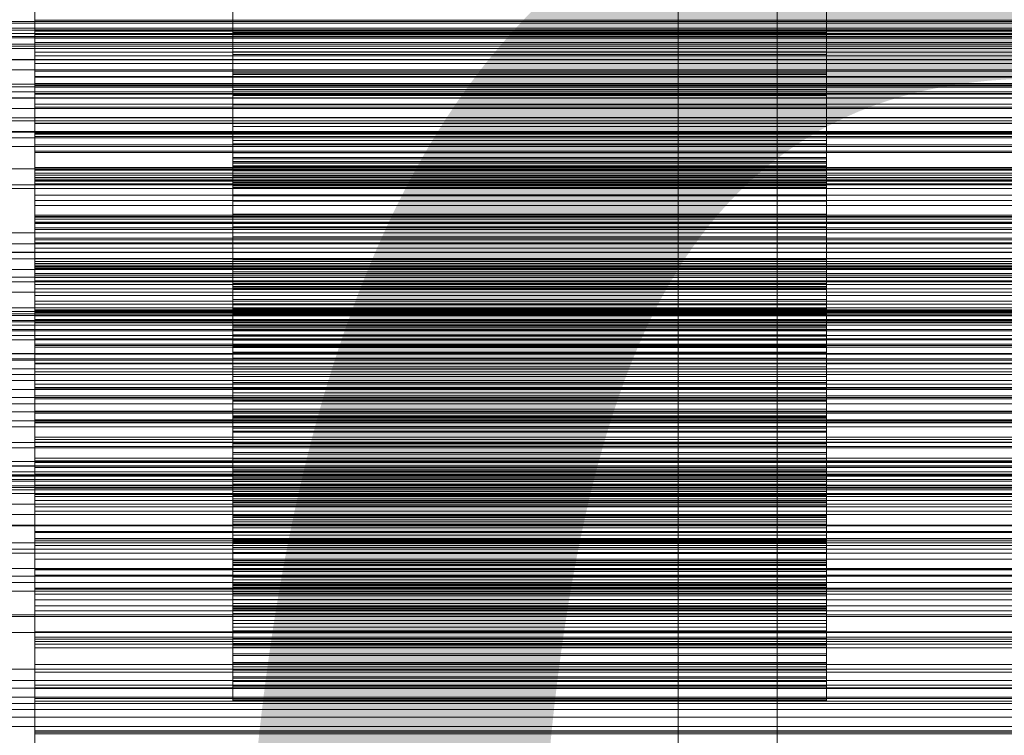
# Model space of a CAD drawing. Header units: millimetres. Extents: x -2233 to 61924, y -68080 to 6847.
# Tile 257 of 656: x 548 to 648, y -33939 to -33866. Entities that reach past the tile are written whole.
import ezdxf

# ---------------------------------------------------------------- set-up
doc = ezdxf.new("R2010")
doc.units = ezdxf.units.MM
for name, color, linetype, lineweight in [('COTAS_O', 1, 'Continuous', 0), ('COTAS_P', 1, 'Continuous', 0), ('frontal_briquetadora', 7, 'Continuous', 0), ('frontal_C01', 7, 'Continuous', 0), ('frontal_C03', 7, 'Continuous', 0), ('frontal_C10', 7, 'Continuous', 0), ('frontal_mezcladora', 7, 'Continuous', 0), ('frontal_secador', 7, 'Continuous', 0)]:
    doc.layers.add(name, color=color, linetype=linetype, lineweight=lineweight)
doc.dimstyles.new('R19_100', dxfattribs={"dimtxt": 250, "dimasz": 150, "dimexe": 150, "dimexo": 80, "dimgap": 100, "dimtad": 1, "dimtih": 1, "dimtoh": 1, "dimdsep": 46, "dimcen": 0.09, "dimadec": 0, "dimazin": 0, "dimtfac": 1, "dimtdec": 4, "dimtofl": 0, "dimtmove": 0, "dimatfit": 3, "dimfxl": 1, "dimtolj": 1, "dimtzin": 0, "dimarcsym": 0})

# ---------------------------------------------------------------- blocks, each defined once
blk = doc.blocks.new('DIM_R28_52')
at = {"layer": 'COTAS_O'}
for p, q in [((-1725, -33700), (-1575, -33655)), ((1725, -33700), (1575, -33655)), ((-1725, -34400), (-1725, -33700)), ((-1725, -33700), (1725, -33700)), ((-1725, -33700), (-1575, -33745)), ((1725, -33700), (1575, -33745)), ((1725, -34400), (1725, -33700))]:
    blk.add_line(p, q, dxfattribs=at)
blk.add_text('3450 O', height=250, dxfattribs=at).set_placement((0, -33600))
blk = doc.blocks.new('DIM_R28_53')
at = {"layer": 'COTAS_P'}
for p, q in [((-150, -32300), (550, -32300)), ((550, -32300), (505, -32450)), ((550, -34900), (550, -32300)), ((550, -32300), (595, -32450)), ((550, -34900), (505, -34750)), ((550, -34900), (595, -34750)), ((-150, -34900), (550, -34900))]:
    blk.add_line(p, q, dxfattribs=at)
blk.add_text('2600 P', height=250, rotation=90, dxfattribs=at).set_placement((450, -33600))
blk = doc.blocks.new('DIM_R28_56')
at = {"layer": 'COTAS_O'}
for p, q in [((-650, -34200), (-500, -34155)), ((650, -34200), (500, -34155)), ((-650, -34900), (-650, -34200)), ((-650, -34200), (650, -34200)), ((-650, -34200), (-500, -34245)), ((650, -34200), (500, -34245)), ((650, -34900), (650, -34200))]:
    blk.add_line(p, q, dxfattribs=at)
blk.add_text('1300 O', height=250, dxfattribs=at).set_placement((0, -34100))

msp = doc.modelspace()

# ---------------------------------------------------------------- linework, layer by layer
at = {"layer": 'frontal_briquetadora'}
for p, q in [((570, -33871.73), (570, -33858.775)), ((630, -33871.73), (630, -33858.775)), ((570, -33860.506), (570, -33873.301)), ((630, -33860.506), (630, -33873.301)), ((550, -33867.246), (550, -33862.529)), ((550, -33862.784), (550, -33867.398)), ((550, -33868.076), (550, -33863.268)), ((550, -33864.032), (550, -33868.532)), ((550, -33869.887), (550, -33864.999)), ((570, -33865.705), (570, -33867.526)), ((630, -33865.705), (630, -33867.526)), ((550, -33867.717), (550, -33866.27)), ((750, -33866.27), (550, -33866.27)), ((550, -33866.27), (550, -33870.646)), ((570, -33867.894), (570, -33866.181)), ((630, -33867.894), (630, -33866.181)), ((550, -33871.969), (550, -33867.246)), ((750, -33867.246), (550, -33867.246)), ((750, -33867.398), (550, -33867.398)), ((550, -33867.398), (550, -33872.027)), ((550, -33872.673), (550, -33867.717)), ((750, -33867.717), (550, -33867.717)), ((630, -33867.526), (570, -33867.526)), ((570, -33867.526), (570, -33869.487)), ((570, -33869.757), (570, -33867.894)), ((630, -33867.894), (570, -33867.894)), ((630, -33867.526), (630, -33869.487)), ((630, -33869.757), (630, -33867.894)), ((550, -33872.882), (550, -33868.076)), ((750, -33868.076), (550, -33868.076)), ((750, -33868.532), (550, -33868.532)), ((550, -33868.532), (550, -33873.056)), ((550, -33871.417), (550, -33869.493)), ((750, -33869.493), (550, -33869.493)), ((550, -33869.493), (550, -33873.733)), ((550, -33874.764), (550, -33869.887)), ((750, -33869.887), (550, -33869.887)), ((630, -33869.487), (570, -33869.487)), ((570, -33869.487), (570, -33871.579)), ((570, -33871.759), (570, -33869.757)), ((630, -33869.757), (570, -33869.757)), ((630, -33869.487), (630, -33871.579)), ((630, -33871.759), (630, -33869.757)), ((750, -33870.646), (550, -33870.646)), ((550, -33870.646), (550, -33875.053)), ((550, -33876.429), (550, -33871.417)), ((750, -33871.417), (550, -33871.417)), ((630, -33871.579), (570, -33871.579)), ((570, -33871.579), (570, -33873.798)), ((570, -33877.01), (570, -33871.73)), ((630, -33871.73), (570, -33871.73)), ((570, -33873.892), (570, -33871.759)), ((630, -33871.759), (570, -33871.759)), ((630, -33871.579), (630, -33873.798)), ((630, -33877.01), (630, -33871.73)), ((630, -33873.892), (630, -33871.759)), ((550, -33876.697), (550, -33871.969)), ((750, -33871.969), (550, -33871.969)), ((750, -33872.027), (550, -33872.027)), ((550, -33872.027), (550, -33876.669)), ((550, -33877.61), (550, -33872.673)), ((750, -33872.673), (550, -33872.673)), ((550, -33877.684), (550, -33872.882)), ((750, -33872.882), (550, -33872.882)), ((750, -33873.056), (550, -33873.056)), ((550, -33873.056), (550, -33877.601)), ((550, -33876.089), (550, -33873.693)), ((750, -33873.693), (550, -33873.693)), ((550, -33873.693), (550, -33877.787)), ((750, -33873.733), (550, -33873.733)), ((550, -33873.733), (550, -33878.013)), ((570, -33878.781), (570, -33873.278)), ((630, -33873.278), (570, -33873.278)), ((570, -33873.278), (570, -33884.564)), ((630, -33873.301), (570, -33873.301)), ((570, -33873.301), (570, -33878.809)), ((630, -33873.798), (570, -33873.798)), ((570, -33873.798), (570, -33880.701)), ((570, -33876.147), (570, -33873.892)), ((630, -33873.892), (570, -33873.892)), ((630, -33878.781), (630, -33873.278)), ((630, -33873.278), (630, -33884.564)), ((630, -33873.301), (630, -33878.809)), ((630, -33873.798), (630, -33880.701)), ((630, -33876.147), (630, -33873.892)), ((550, -33879.628), (550, -33874.764)), ((750, -33874.764), (550, -33874.764)), ((570, -33885.883), (570, -33874.825)), ((630, -33874.825), (570, -33874.825)), ((570, -33874.825), (570, -33880.551)), ((630, -33885.883), (630, -33874.825)), ((630, -33874.825), (630, -33880.551)), ((750, -33875.053), (550, -33875.053)), ((550, -33875.053), (550, -33879.491)), ((550, -33881.145), (550, -33876.089)), ((750, -33876.089), (550, -33876.089)), ((550, -33881.413), (550, -33876.429)), ((750, -33876.429), (550, -33876.429)), ((750, -33876.669), (550, -33876.669)), ((550, -33876.669), (550, -33881.323)), ((550, -33881.426), (550, -33876.697)), ((750, -33876.697), (550, -33876.697)), ((570, -33882.966), (570, -33876.147)), ((630, -33876.147), (570, -33876.147)), ((630, -33882.966), (630, -33876.147)), ((750, -33877.601), (550, -33877.601)), ((550, -33877.601), (550, -33882.168)), ((550, -33882.524), (550, -33877.61)), ((750, -33877.61), (550, -33877.61)), ((550, -33882.477), (550, -33877.684)), ((750, -33877.684), (550, -33877.684)), ((750, -33877.787), (550, -33877.787)), ((550, -33877.787), (550, -33881.93)), ((570, -33878.445), (570, -33877.01)), ((630, -33877.01), (570, -33877.01)), ((630, -33878.445), (630, -33877.01)), ((750, -33878.013), (550, -33878.013)), ((550, -33878.013), (550, -33882.333)), ((550, -33881.722), (550, -33878.859)), ((750, -33878.859), (550, -33878.859)), ((550, -33878.859), (550, -33882.798)), ((570, -33880.138), (570, -33878.445)), ((630, -33878.445), (570, -33878.445)), ((570, -33879.667), (570, -33878.781)), ((630, -33878.781), (570, -33878.781)), ((630, -33878.809), (570, -33878.809)), ((570, -33878.809), (570, -33880.287)), ((630, -33880.138), (630, -33878.445)), ((630, -33879.667), (630, -33878.781)), ((630, -33878.809), (630, -33880.287)), ((750, -33879.491), (550, -33879.491)), ((550, -33879.491), (550, -33883.96)), ((550, -33884.474), (550, -33879.628)), ((750, -33879.628), (550, -33879.628)), ((570, -33880.293), (570, -33879.667)), ((630, -33879.667), (570, -33879.667)), ((630, -33880.293), (630, -33879.667)), ((570, -33882.009), (570, -33880.138)), ((630, -33880.138), (570, -33880.138)), ((630, -33880.287), (570, -33880.287)), ((570, -33880.287), (570, -33882.02)), ((570, -33880.735), (570, -33880.293)), ((630, -33880.551), (570, -33880.551)), ((570, -33880.551), (570, -33881.49)), ((630, -33880.701), (570, -33880.701)), ((570, -33880.701), (570, -33880.988)), ((570, -33881.016), (570, -33880.735)), ((630, -33880.735), (570, -33880.735)), ((630, -33882.009), (630, -33880.138)), ((630, -33880.287), (630, -33882.02)), ((630, -33880.735), (630, -33880.293)), ((630, -33880.551), (630, -33881.49)), ((630, -33880.701), (630, -33880.988)), ((630, -33881.016), (630, -33880.735)), ((550, -33886.165), (550, -33881.145)), ((750, -33881.145), (550, -33881.145)), ((750, -33881.323), (550, -33881.323)), ((550, -33881.323), (550, -33885.986)), ((550, -33886.366), (550, -33881.413)), ((750, -33881.413), (550, -33881.413)), ((550, -33886.154), (550, -33881.426)), ((750, -33881.426), (550, -33881.426)), ((550, -33886.809), (550, -33881.722)), ((750, -33881.722), (550, -33881.722)), ((630, -33880.988), (570, -33880.988)), ((570, -33880.988), (570, -33881.137)), ((570, -33881.148), (570, -33881.016)), ((630, -33881.016), (570, -33881.016)), ((630, -33881.137), (570, -33881.137)), ((570, -33881.137), (570, -33881.148)), ((630, -33881.148), (570, -33881.148)), ((630, -33881.49), (570, -33881.49)), ((570, -33881.49), (570, -33882.172)), ((630, -33880.988), (630, -33881.137)), ((630, -33881.148), (630, -33881.016)), ((630, -33881.137), (630, -33881.148)), ((630, -33881.49), (630, -33882.172)), ((750, -33881.93), (550, -33881.93)), ((550, -33881.93), (550, -33886.122)), ((750, -33882.168), (550, -33882.168)), ((550, -33882.168), (550, -33886.755)), ((750, -33882.333), (550, -33882.333)), ((550, -33882.333), (550, -33886.694)), ((550, -33887.259), (550, -33882.477)), ((750, -33882.477), (550, -33882.477)), ((550, -33887.411), (550, -33882.524)), ((750, -33882.524), (550, -33882.524)), ((750, -33882.798), (550, -33882.798)), ((550, -33882.798), (550, -33886.794)), ((570, -33884.029), (570, -33882.009)), ((630, -33882.009), (570, -33882.009)), ((630, -33882.02), (570, -33882.02)), ((570, -33882.02), (570, -33883.927)), ((630, -33882.172), (570, -33882.172)), ((570, -33882.172), (570, -33882.674)), ((630, -33882.674), (570, -33882.674)), ((570, -33882.674), (570, -33883.017)), ((630, -33884.029), (630, -33882.009)), ((630, -33882.02), (630, -33883.927)), ((630, -33882.172), (630, -33882.674)), ((630, -33882.674), (630, -33883.017)), ((570, -33883.184), (570, -33882.966)), ((630, -33882.966), (570, -33882.966)), ((630, -33883.017), (570, -33883.017)), ((570, -33883.017), (570, -33883.213)), ((570, -33883.267), (570, -33883.184)), ((630, -33883.184), (570, -33883.184)), ((630, -33883.213), (570, -33883.213)), ((570, -33883.213), (570, -33883.267)), ((630, -33883.267), (570, -33883.267)), ((630, -33883.184), (630, -33882.966)), ((630, -33883.017), (630, -33883.213)), ((630, -33883.267), (630, -33883.184)), ((630, -33883.213), (630, -33883.267)), ((750, -33883.96), (550, -33883.96)), ((550, -33883.96), (550, -33888.459)), ((550, -33889.298), (550, -33884.474)), ((750, -33884.474), (550, -33884.474)), ((630, -33883.927), (570, -33883.927)), ((570, -33883.927), (570, -33885.981)), ((570, -33886.182), (570, -33884.029)), ((630, -33884.029), (570, -33884.029)), ((630, -33884.564), (570, -33884.564)), ((570, -33884.564), (570, -33891.693)), ((630, -33883.927), (630, -33885.981)), ((630, -33886.182), (630, -33884.029)), ((630, -33884.564), (630, -33891.693)), ((550, -33888.302), (550, -33884.98)), ((750, -33884.98), (550, -33884.98)), ((550, -33884.98), (550, -33888.754)), ((570, -33894.916), (570, -33885.863)), ((630, -33885.863), (570, -33885.863)), ((570, -33885.863), (570, -33893.179)), ((570, -33893.202), (570, -33885.883)), ((630, -33885.883), (570, -33885.883)), ((630, -33894.916), (630, -33885.863)), ((630, -33885.863), (630, -33893.179)), ((630, -33893.202), (630, -33885.883)), ((750, -33885.986), (550, -33885.986)), ((550, -33885.986), (550, -33890.657)), ((750, -33886.122), (550, -33886.122)), ((550, -33886.122), (550, -33890.363)), ((550, -33890.878), (550, -33886.154)), ((750, -33886.154), (550, -33886.154)), ((550, -33891.145), (550, -33886.165)), ((750, -33886.165), (550, -33886.165)), ((550, -33891.283), (550, -33886.366)), ((750, -33886.366), (550, -33886.366)), ((750, -33886.694), (550, -33886.694)), ((550, -33886.694), (550, -33891.095)), ((750, -33886.755), (550, -33886.755)), ((550, -33886.755), (550, -33891.361)), ((750, -33886.794), (550, -33886.794)), ((550, -33886.794), (550, -33890.847)), ((550, -33891.853), (550, -33886.809)), ((750, -33886.809), (550, -33886.809)), ((630, -33885.981), (570, -33885.981)), ((570, -33885.981), (570, -33888.166)), ((570, -33888.457), (570, -33886.182)), ((630, -33886.182), (570, -33886.182)), ((630, -33885.981), (630, -33888.166)), ((630, -33888.457), (630, -33886.182)), ((550, -33892.025), (550, -33887.259)), ((750, -33887.259), (550, -33887.259)), ((550, -33892.266), (550, -33887.411)), ((750, -33887.411), (550, -33887.411)), ((570, -33894.65), (570, -33887.149)), ((630, -33887.149), (570, -33887.149)), ((570, -33887.149), (570, -33895.915)), ((630, -33894.65), (630, -33887.149)), ((630, -33887.149), (630, -33895.915)), ((550, -33893.409), (550, -33888.302)), ((750, -33888.302), (550, -33888.302)), ((750, -33888.459), (550, -33888.459)), ((550, -33888.459), (550, -33892.99)), ((750, -33888.754), (550, -33888.754)), ((550, -33888.754), (550, -33892.593)), ((630, -33888.166), (570, -33888.166)), ((570, -33888.166), (570, -33890.47)), ((570, -33890.846), (570, -33888.457)), ((630, -33888.457), (570, -33888.457)), ((630, -33888.166), (630, -33890.47)), ((630, -33890.846), (630, -33888.457)), ((550, -33894.094), (550, -33889.298)), ((750, -33889.298), (550, -33889.298)), ((750, -33890.363), (550, -33890.363)), ((550, -33890.363), (550, -33894.655)), ((750, -33890.657), (550, -33890.657)), ((750, -33890.847), (550, -33890.847)), ((550, -33890.847), (550, -33894.959)), ((630, -33890.47), (570, -33890.47)), ((570, -33890.47), (570, -33892.885)), ((570, -33893.34), (570, -33890.846)), ((630, -33890.846), (570, -33890.846)), ((630, -33890.47), (630, -33892.885)), ((630, -33893.34), (630, -33890.846)), ((550, -33891.361), (550, -33890.878)), ((750, -33890.878), (550, -33890.878)), ((750, -33891.095), (550, -33891.095)), ((550, -33891.095), (550, -33895.539)), ((550, -33896.078), (550, -33891.145)), ((750, -33891.145), (550, -33891.145)), ((550, -33896.156), (550, -33891.283)), ((750, -33891.283), (550, -33891.283)), ((750, -33891.361), (550, -33891.361)), ((550, -33896.848), (550, -33891.853)), ((750, -33891.853), (550, -33891.853)), ((630, -33891.693), (570, -33891.693)), ((570, -33891.693), (570, -33893.477)), ((630, -33891.693), (630, -33893.477)), ((550, -33892.99), (550, -33892.025)), ((750, -33892.025), (550, -33892.025)), ((550, -33895.814), (550, -33892.04)), ((750, -33892.04), (550, -33892.04)), ((550, -33892.04), (550, -33895.64)), ((550, -33897.081), (550, -33892.266)), ((750, -33892.266), (550, -33892.266)), ((750, -33892.593), (550, -33892.593)), ((550, -33892.593), (550, -33896.498)), ((750, -33892.99), (550, -33892.99)), ((550, -33898.465), (550, -33893.409)), ((750, -33893.409), (550, -33893.409)), ((630, -33892.885), (570, -33892.885)), ((570, -33892.885), (570, -33895.403)), ((630, -33893.179), (570, -33893.179)), ((570, -33893.179), (570, -33894.502)), ((570, -33895.02), (570, -33893.202)), ((630, -33893.202), (570, -33893.202)), ((570, -33899.355), (570, -33893.34)), ((630, -33893.34), (570, -33893.34)), ((630, -33893.477), (570, -33893.477)), ((570, -33893.477), (570, -33895.477)), ((630, -33892.885), (630, -33895.403)), ((630, -33893.179), (630, -33894.502)), ((630, -33895.02), (630, -33893.202)), ((630, -33899.355), (630, -33893.34)), ((630, -33893.477), (630, -33895.477)), ((550, -33895.539), (550, -33894.094)), ((750, -33894.094), (550, -33894.094)), ((750, -33894.655), (550, -33894.655)), ((550, -33894.655), (550, -33899.002)), ((630, -33894.502), (570, -33894.502)), ((570, -33894.502), (570, -33895.608)), ((570, -33896.019), (570, -33894.65)), ((630, -33894.65), (570, -33894.65)), ((630, -33894.502), (630, -33895.608)), ((630, -33896.019), (630, -33894.65)), ((750, -33894.959), (550, -33894.959)), ((550, -33894.959), (550, -33899.132)), ((750, -33895.539), (550, -33895.539)), ((750, -33895.64), (550, -33895.64)), ((550, -33895.64), (550, -33899.313)), ((550, -33900.929), (550, -33895.814)), ((750, -33895.814), (550, -33895.814)), ((570, -33903.535), (570, -33894.916)), ((630, -33894.916), (570, -33894.916)), ((570, -33897.049), (570, -33895.02)), ((630, -33895.02), (570, -33895.02)), ((630, -33895.403), (570, -33895.403)), ((570, -33895.403), (570, -33901.296)), ((630, -33895.477), (570, -33895.477)), ((570, -33895.477), (570, -33897.626)), ((630, -33895.608), (570, -33895.608)), ((570, -33895.608), (570, -33896.557)), ((630, -33903.535), (630, -33894.916)), ((630, -33897.049), (630, -33895.02)), ((630, -33895.403), (630, -33901.296)), ((630, -33895.477), (630, -33897.626)), ((630, -33895.608), (630, -33896.557)), ((550, -33900.959), (550, -33896.078)), ((750, -33896.078), (550, -33896.078)), ((550, -33900.978), (550, -33896.156)), ((750, -33896.156), (550, -33896.156)), ((750, -33896.498), (550, -33896.498)), ((550, -33896.498), (550, -33900.47)), ((570, -33904.661), (570, -33895.901)), ((630, -33895.901), (570, -33895.901)), ((570, -33895.901), (570, -33902.266)), ((630, -33895.915), (570, -33895.915)), ((570, -33895.915), (570, -33904.679)), ((570, -33897.176), (570, -33896.019)), ((630, -33896.019), (570, -33896.019)), ((630, -33896.557), (570, -33896.557)), ((570, -33896.557), (570, -33897.369)), ((630, -33904.661), (630, -33895.901)), ((630, -33895.901), (630, -33902.266)), ((630, -33895.915), (630, -33904.679)), ((630, -33897.176), (630, -33896.019)), ((630, -33896.557), (630, -33897.369)), ((550, -33901.787), (550, -33896.848)), ((750, -33896.848), (550, -33896.848)), ((550, -33899.002), (550, -33897.081)), ((750, -33897.081), (550, -33897.081)), ((570, -33902.896), (570, -33896.861)), ((630, -33896.861), (570, -33896.861)), ((570, -33896.861), (570, -33905.76)), ((570, -33899.223), (570, -33897.049)), ((630, -33897.049), (570, -33897.049)), ((570, -33898.181), (570, -33897.176)), ((630, -33897.176), (570, -33897.176)), ((630, -33897.369), (570, -33897.369)), ((570, -33897.369), (570, -33898.051)), ((630, -33897.626), (570, -33897.626)), ((570, -33897.626), (570, -33899.896)), ((630, -33902.896), (630, -33896.861)), ((630, -33896.861), (630, -33905.76)), ((630, -33899.223), (630, -33897.049)), ((630, -33898.181), (630, -33897.176)), ((630, -33897.369), (630, -33898.051)), ((630, -33897.626), (630, -33899.896)), ((550, -33903.462), (550, -33898.465)), ((750, -33898.465), (550, -33898.465)), ((630, -33898.051), (570, -33898.051)), ((570, -33898.051), (570, -33898.608)), ((570, -33899.051), (570, -33898.181)), ((630, -33898.181), (570, -33898.181)), ((630, -33898.608), (570, -33898.608)), ((570, -33898.608), (570, -33899.043)), ((630, -33898.051), (630, -33898.608)), ((630, -33899.051), (630, -33898.181)), ((630, -33898.608), (630, -33899.043)), ((750, -33899.002), (550, -33899.002)), ((750, -33899.132), (550, -33899.132)), ((550, -33899.132), (550, -33903.371)), ((750, -33899.313), (550, -33899.313)), ((550, -33899.313), (550, -33903.06)), ((630, -33899.043), (570, -33899.043)), ((570, -33899.043), (570, -33899.355)), ((570, -33899.795), (570, -33899.051)), ((630, -33899.051), (570, -33899.051)), ((570, -33901.515), (570, -33899.223)), ((630, -33899.223), (570, -33899.223)), ((630, -33899.355), (570, -33899.355)), ((570, -33900.416), (570, -33899.795)), ((630, -33899.795), (570, -33899.795)), ((630, -33899.043), (630, -33899.355)), ((630, -33899.795), (630, -33899.051)), ((630, -33901.515), (630, -33899.223)), ((630, -33900.416), (630, -33899.795)), ((550, -33904.239), (550, -33900.023)), ((750, -33900.023), (550, -33900.023)), ((550, -33900.023), (550, -33903.441)), ((750, -33900.47), (550, -33900.47)), ((550, -33900.47), (550, -33904.514)), ((630, -33899.896), (570, -33899.896)), ((570, -33899.896), (570, -33902.275)), ((570, -33900.916), (570, -33900.416)), ((630, -33900.416), (570, -33900.416)), ((630, -33899.896), (630, -33902.275)), ((630, -33900.916), (630, -33900.416)), ((550, -33905.983), (550, -33900.929)), ((750, -33900.929), (550, -33900.929)), ((550, -33905.777), (550, -33900.959)), ((750, -33900.959), (550, -33900.959)), ((550, -33903.371), (550, -33900.978)), ((750, -33900.978), (550, -33900.978)), ((550, -33906.663), (550, -33901.787)), ((750, -33901.787), (550, -33901.787)), ((570, -33901.296), (570, -33900.916)), ((630, -33900.916), (570, -33900.916)), ((630, -33901.296), (570, -33901.296)), ((570, -33903.912), (570, -33901.515)), ((630, -33901.515), (570, -33901.515)), ((630, -33901.296), (630, -33900.916)), ((630, -33903.912), (630, -33901.515)), ((570, -33902.266), (570, -33911.943)), ((630, -33902.275), (570, -33902.275)), ((570, -33902.275), (570, -33904.75)), ((630, -33902.266), (630, -33911.943)), ((630, -33902.275), (630, -33904.75)), ((750, -33903.06), (550, -33903.06)), ((550, -33903.06), (550, -33906.884)), ((750, -33903.371), (550, -33903.371)), ((750, -33903.441), (550, -33903.441)), ((550, -33903.441), (550, -33906.939)), ((550, -33908.395), (550, -33903.462)), ((750, -33903.462), (550, -33903.462)), ((570, -33906.245), (570, -33902.887)), ((630, -33902.887), (570, -33902.887)), ((570, -33902.887), (570, -33912.653)), ((570, -33912.664), (570, -33902.896)), ((630, -33902.896), (570, -33902.896)), ((570, -33913.324), (570, -33903.473)), ((630, -33903.473), (570, -33903.473)), ((570, -33903.473), (570, -33906.474)), ((570, -33905.579), (570, -33903.535)), ((630, -33903.535), (570, -33903.535)), ((630, -33906.245), (630, -33902.887)), ((630, -33902.887), (630, -33912.653)), ((630, -33912.664), (630, -33902.896)), ((630, -33913.324), (630, -33903.473)), ((630, -33903.473), (630, -33906.474)), ((630, -33905.579), (630, -33903.535)), ((550, -33909.349), (550, -33904.239)), ((750, -33904.239), (550, -33904.239)), ((750, -33904.514), (550, -33904.514)), ((550, -33904.514), (550, -33908.636)), ((570, -33906.402), (570, -33903.912)), ((630, -33903.912), (570, -33903.912)), ((570, -33906.356), (570, -33904.661)), ((630, -33904.661), (570, -33904.661)), ((630, -33904.679), (570, -33904.679)), ((570, -33904.679), (570, -33906.746)), ((630, -33904.75), (570, -33904.75)), ((570, -33904.75), (570, -33907.314)), ((630, -33906.402), (630, -33903.912)), ((630, -33906.356), (630, -33904.661)), ((630, -33904.679), (630, -33906.746)), ((630, -33904.75), (630, -33907.314)), ((550, -33908.636), (550, -33905.777)), ((750, -33905.777), (550, -33905.777)), ((570, -33907.787), (570, -33905.579)), ((630, -33905.579), (570, -33905.579)), ((630, -33905.76), (570, -33905.76)), ((570, -33905.76), (570, -33907.492)), ((630, -33907.787), (630, -33905.579)), ((630, -33905.76), (630, -33907.492)), ((550, -33910.971), (550, -33905.983)), ((750, -33905.983), (550, -33905.983)), ((550, -33911.465), (550, -33906.663)), ((750, -33906.663), (550, -33906.663)), ((570, -33916.495), (570, -33906.245)), ((630, -33906.245), (570, -33906.245)), ((570, -33907.886), (570, -33906.356)), ((630, -33906.356), (570, -33906.356)), ((570, -33908.978), (570, -33906.402)), ((630, -33906.402), (570, -33906.402)), ((570, -33916.754), (570, -33906.471)), ((570, -33906.471), (570, -33906.654)), ((630, -33906.474), (570, -33906.474)), ((570, -33906.474), (570, -33916.758)), ((630, -33906.654), (570, -33906.654)), ((570, -33906.654), (570, -33916.963)), ((630, -33906.746), (570, -33906.746)), ((570, -33906.746), (570, -33908.97)), ((630, -33916.495), (630, -33906.245)), ((630, -33907.886), (630, -33906.356)), ((630, -33908.978), (630, -33906.402)), ((630, -33916.754), (630, -33906.471)), ((630, -33906.471), (630, -33906.654)), ((630, -33906.474), (630, -33916.758)), ((630, -33906.654), (630, -33916.963)), ((630, -33906.746), (630, -33908.97)), ((750, -33906.884), (550, -33906.884)), ((550, -33906.884), (550, -33910.789)), ((750, -33906.939), (550, -33906.939)), ((550, -33906.939), (550, -33910.519)), ((630, -33907.314), (570, -33907.314)), ((570, -33907.314), (570, -33909.959)), ((630, -33907.492), (570, -33907.492)), ((570, -33907.492), (570, -33909.065)), ((630, -33907.314), (630, -33909.959)), ((630, -33907.492), (630, -33909.065)), ((550, -33913.255), (550, -33908.395)), ((750, -33908.395), (550, -33908.395)), ((750, -33908.636), (550, -33908.636)), ((570, -33910.105), (570, -33907.787)), ((630, -33907.787), (570, -33907.787)), ((570, -33909.295), (570, -33907.886)), ((630, -33907.886), (570, -33907.886)), ((630, -33910.105), (630, -33907.787)), ((630, -33909.295), (630, -33907.886)), ((550, -33913.558), (550, -33908.909)), ((750, -33908.909), (550, -33908.909)), ((550, -33908.909), (550, -33912.136)), ((550, -33914.39), (550, -33909.349)), ((750, -33909.349), (550, -33909.349)), ((630, -33908.97), (570, -33908.97)), ((570, -33908.97), (570, -33911.3)), ((570, -33911.632), (570, -33908.978)), ((630, -33908.978), (570, -33908.978)), ((630, -33909.065), (570, -33909.065)), ((570, -33909.065), (570, -33910.523)), ((570, -33910.596), (570, -33909.295)), ((630, -33909.295), (570, -33909.295)), ((630, -33908.97), (630, -33911.3)), ((630, -33911.632), (630, -33908.978)), ((630, -33909.065), (630, -33910.523)), ((630, -33910.596), (630, -33909.295)), ((750, -33910.519), (550, -33910.519)), ((550, -33910.519), (550, -33914.184)), ((630, -33909.959), (570, -33909.959)), ((570, -33909.959), (570, -33914.784)), ((570, -33912.512), (570, -33910.105)), ((630, -33910.105), (570, -33910.105)), ((630, -33910.523), (570, -33910.523)), ((570, -33910.523), (570, -33911.876)), ((570, -33911.795), (570, -33910.596)), ((630, -33910.596), (570, -33910.596)), ((630, -33909.959), (630, -33914.784)), ((630, -33912.512), (630, -33910.105)), ((630, -33910.523), (630, -33911.876)), ((630, -33911.795), (630, -33910.596)), ((750, -33910.789), (550, -33910.789)), ((550, -33910.789), (550, -33914.783)), ((550, -33915.886), (550, -33910.971)), ((750, -33910.971), (550, -33910.971)), ((550, -33914.783), (550, -33911.465)), ((750, -33911.465), (550, -33911.465)), ((630, -33911.3), (570, -33911.3)), ((570, -33911.3), (570, -33913.716)), ((570, -33916.304), (570, -33911.632)), ((630, -33911.632), (570, -33911.632)), ((630, -33911.3), (630, -33913.716)), ((630, -33916.304), (630, -33911.632)), ((750, -33912.136), (550, -33912.136)), ((550, -33912.136), (550, -33915.451)), ((570, -33912.892), (570, -33911.795)), ((630, -33911.795), (570, -33911.795)), ((630, -33911.876), (570, -33911.876)), ((570, -33911.876), (570, -33913.131)), ((630, -33911.943), (570, -33911.943)), ((570, -33911.943), (570, -33914.144)), ((570, -33914.997), (570, -33912.512)), ((630, -33912.512), (570, -33912.512)), ((630, -33912.653), (570, -33912.653)), ((570, -33912.653), (570, -33914.635)), ((570, -33914.876), (570, -33912.664)), ((630, -33912.664), (570, -33912.664)), ((630, -33912.892), (630, -33911.795)), ((630, -33911.876), (630, -33913.131)), ((630, -33911.943), (630, -33914.144)), ((630, -33914.997), (630, -33912.512)), ((630, -33912.653), (630, -33914.635)), ((630, -33914.876), (630, -33912.664)), ((550, -33918.028), (550, -33913.255)), ((750, -33913.255), (550, -33913.255)), ((550, -33918.65), (550, -33913.558)), ((750, -33913.558), (550, -33913.558)), ((570, -33913.889), (570, -33912.892)), ((630, -33912.892), (570, -33912.892)), ((630, -33913.131), (570, -33913.131)), ((570, -33913.131), (570, -33914.287)), ((570, -33915.332), (570, -33913.324)), ((630, -33913.324), (570, -33913.324)), ((630, -33913.716), (570, -33913.716)), ((570, -33913.716), (570, -33916.205)), ((630, -33913.889), (630, -33912.892)), ((630, -33913.131), (630, -33914.287)), ((630, -33915.332), (630, -33913.324)), ((630, -33913.716), (630, -33916.205)), ((750, -33914.184), (550, -33914.184)), ((550, -33914.184), (550, -33917.941)), ((550, -33919.357), (550, -33914.39)), ((750, -33914.39), (550, -33914.39)), ((570, -33914.784), (570, -33913.889)), ((630, -33913.889), (570, -33913.889)), ((630, -33914.144), (570, -33914.144)), ((570, -33914.144), (570, -33916.449)), ((630, -33914.287), (570, -33914.287)), ((570, -33914.287), (570, -33915.345)), ((630, -33914.635), (570, -33914.635)), ((570, -33914.635), (570, -33916.511)), ((630, -33914.784), (630, -33913.889)), ((630, -33914.144), (630, -33916.449)), ((630, -33914.287), (630, -33915.345)), ((630, -33914.635), (630, -33916.511)), ((750, -33914.783), (550, -33914.783)), ((750, -33915.451), (550, -33915.451)), ((550, -33915.451), (550, -33918.855)), ((630, -33914.784), (570, -33914.784)), ((570, -33917.185), (570, -33914.876)), ((630, -33914.876), (570, -33914.876)), ((570, -33917.548), (570, -33914.997)), ((630, -33914.997), (570, -33914.997)), ((570, -33917.243), (570, -33915.332)), ((630, -33915.332), (570, -33915.332)), ((630, -33915.345), (570, -33915.345)), ((570, -33915.345), (570, -33916.304)), ((630, -33917.185), (630, -33914.876)), ((630, -33917.548), (630, -33914.997)), ((630, -33917.243), (630, -33915.332)), ((630, -33915.345), (630, -33916.304)), ((550, -33920.717), (550, -33915.886)), ((750, -33915.886), (550, -33915.886)), ((630, -33916.205), (570, -33916.205)), ((570, -33916.205), (570, -33918.757)), ((630, -33916.304), (570, -33916.304)), ((630, -33916.449), (570, -33916.449)), ((570, -33916.449), (570, -33918.82)), ((570, -33918.744), (570, -33916.495)), ((630, -33916.495), (570, -33916.495)), ((630, -33916.511), (570, -33916.511)), ((570, -33916.511), (570, -33918.31)), ((630, -33916.205), (630, -33918.757)), ((630, -33916.449), (630, -33918.82)), ((630, -33918.744), (630, -33916.495)), ((630, -33916.511), (630, -33918.31)), ((570, -33918.922), (570, -33916.754)), ((630, -33916.754), (570, -33916.754)), ((630, -33916.758), (570, -33916.758)), ((570, -33916.758), (570, -33919.004)), ((630, -33916.963), (570, -33916.963)), ((570, -33916.963), (570, -33919.146)), ((570, -33919.555), (570, -33917.185)), ((630, -33917.185), (570, -33917.185)), ((570, -33919.08), (570, -33917.243)), ((630, -33917.243), (570, -33917.243)), ((570, -33920.159), (570, -33917.548)), ((630, -33917.548), (570, -33917.548)), ((630, -33918.922), (630, -33916.754)), ((630, -33916.758), (630, -33919.004)), ((630, -33916.963), (630, -33919.146)), ((630, -33919.555), (630, -33917.185)), ((630, -33919.08), (630, -33917.243)), ((630, -33920.159), (630, -33917.548)), ((750, -33917.941), (550, -33917.941)), ((550, -33917.941), (550, -33921.797)), ((550, -33921.797), (550, -33918.028)), ((750, -33918.028), (550, -33918.028)), ((550, -33923.666), (550, -33918.65)), ((750, -33918.65), (550, -33918.65)), ((550, -33923.747), (550, -33918.677)), ((750, -33918.677), (550, -33918.677)), ((550, -33918.677), (550, -33921.706)), ((630, -33918.31), (570, -33918.31)), ((570, -33918.31), (570, -33920.035)), ((630, -33918.31), (630, -33920.035)), ((750, -33918.855), (550, -33918.855)), ((550, -33918.855), (550, -33922.354)), ((550, -33924.242), (550, -33919.357)), ((750, -33919.357), (550, -33919.357)), ((570, -33921.029), (570, -33918.744)), ((630, -33918.744), (570, -33918.744)), ((630, -33918.757), (570, -33918.757)), ((570, -33918.757), (570, -33921.364)), ((630, -33918.82), (570, -33918.82)), ((570, -33918.82), (570, -33921.244)), ((570, -33921.052), (570, -33918.922)), ((630, -33918.922), (570, -33918.922)), ((630, -33919.004), (570, -33919.004)), ((570, -33919.004), (570, -33921.28)), ((570, -33920.849), (570, -33919.08)), ((630, -33919.08), (570, -33919.08)), ((630, -33919.146), (570, -33919.146)), ((570, -33919.146), (570, -33921.298)), ((570, -33921.972), (570, -33919.555)), ((630, -33919.555), (570, -33919.555)), ((630, -33921.029), (630, -33918.744)), ((630, -33918.757), (630, -33921.364)), ((630, -33918.82), (630, -33921.244)), ((630, -33921.052), (630, -33918.922)), ((630, -33919.004), (630, -33921.28)), ((630, -33920.849), (630, -33919.08)), ((630, -33919.146), (630, -33921.298)), ((630, -33921.972), (630, -33919.555)), ((630, -33920.035), (570, -33920.035)), ((570, -33920.035), (570, -33921.69)), ((570, -33922.822), (570, -33920.159)), ((630, -33920.159), (570, -33920.159)), ((630, -33920.035), (630, -33921.69)), ((630, -33922.822), (630, -33920.159)), ((550, -33925.452), (550, -33920.717)), ((750, -33920.717), (550, -33920.717)), ((750, -33921.706), (550, -33921.706)), ((550, -33921.706), (550, -33924.829)), ((570, -33922.551), (570, -33920.849)), ((630, -33920.849), (570, -33920.849)), ((570, -33923.335), (570, -33921.029)), ((630, -33921.029), (570, -33921.029)), ((570, -33923.149), (570, -33921.052)), ((630, -33921.052), (570, -33921.052)), ((630, -33921.244), (570, -33921.244)), ((570, -33921.244), (570, -33923.709)), ((630, -33921.28), (570, -33921.28)), ((570, -33921.28), (570, -33923.571)), ((630, -33921.298), (570, -33921.298)), ((570, -33921.298), (570, -33923.423)), ((630, -33921.364), (570, -33921.364)), ((570, -33921.364), (570, -33924.021)), ((630, -33921.69), (570, -33921.69)), ((570, -33921.69), (570, -33923.273)), ((630, -33922.551), (630, -33920.849)), ((630, -33923.335), (630, -33921.029)), ((630, -33923.149), (630, -33921.052)), ((630, -33921.244), (630, -33923.709)), ((630, -33921.28), (630, -33923.571)), ((630, -33921.298), (630, -33923.423)), ((630, -33921.364), (630, -33924.021)), ((630, -33921.69), (630, -33923.273)), ((750, -33921.797), (550, -33921.797)), ((750, -33922.354), (550, -33922.354)), ((550, -33922.354), (550, -33925.953)), ((570, -33924.428), (570, -33921.972)), ((630, -33921.972), (570, -33921.972)), ((570, -33924.185), (570, -33922.551)), ((630, -33922.551), (570, -33922.551)), ((630, -33924.428), (630, -33921.972)), ((630, -33924.185), (630, -33922.551)), ((550, -33928.6), (550, -33923.666)), ((750, -33923.666), (550, -33923.666)), ((570, -33926.214), (570, -33922.822)), ((630, -33922.822), (570, -33922.822)), ((570, -33925.213), (570, -33923.149)), ((630, -33923.149), (570, -33923.149)), ((630, -33923.273), (570, -33923.273)), ((570, -33923.273), (570, -33924.782)), ((570, -33925.653), (570, -33923.335)), ((630, -33923.335), (570, -33923.335)), ((630, -33923.423), (570, -33923.423)), ((570, -33923.423), (570, -33925.52)), ((630, -33923.571), (570, -33923.571)), ((570, -33923.571), (570, -33925.87)), ((630, -33926.214), (630, -33922.822)), ((630, -33925.213), (630, -33923.149)), ((630, -33923.273), (630, -33924.782)), ((630, -33925.653), (630, -33923.335)), ((630, -33923.423), (630, -33925.52)), ((630, -33923.571), (630, -33925.87)), ((550, -33928.81), (550, -33923.747)), ((750, -33923.747), (550, -33923.747)), ((550, -33929.034), (550, -33924.242)), ((750, -33924.242), (550, -33924.242)), ((630, -33923.709), (570, -33923.709)), ((570, -33923.709), (570, -33926.209)), ((630, -33924.021), (570, -33924.021)), ((570, -33924.021), (570, -33927.237)), ((570, -33925.748), (570, -33924.185)), ((630, -33924.185), (570, -33924.185)), ((570, -33926.913), (570, -33924.428)), ((630, -33924.428), (570, -33924.428)), ((630, -33923.709), (630, -33926.209)), ((630, -33924.021), (630, -33927.237)), ((630, -33925.748), (630, -33924.185)), ((630, -33926.913), (630, -33924.428)), ((750, -33924.829), (550, -33924.829)), ((550, -33924.829), (550, -33928.05)), ((550, -33929.663), (550, -33925.452)), ((750, -33925.452), (550, -33925.452)), ((630, -33924.782), (570, -33924.782)), ((570, -33924.782), (570, -33926.214)), ((570, -33927.241), (570, -33925.213)), ((630, -33925.213), (570, -33925.213)), ((630, -33925.52), (570, -33925.52)), ((570, -33925.52), (570, -33927.584)), ((570, -33927.976), (570, -33925.653)), ((630, -33925.653), (570, -33925.653)), ((630, -33924.782), (630, -33926.214)), ((630, -33927.241), (630, -33925.213)), ((630, -33925.52), (630, -33927.584)), ((630, -33927.976), (630, -33925.653)), ((750, -33925.953), (550, -33925.953)), ((550, -33925.953), (550, -33929.663)), ((570, -33927.237), (570, -33925.748)), ((630, -33925.748), (570, -33925.748)), ((630, -33925.87), (570, -33925.87)), ((570, -33925.87), (570, -33928.169)), ((570, -33926.209), (570, -33928.736)), ((630, -33926.214), (570, -33926.214)), ((630, -33927.237), (630, -33925.748)), ((630, -33925.87), (630, -33928.169)), ((630, -33926.209), (630, -33928.736)), ((570, -33929.422), (570, -33926.913)), ((630, -33926.913), (570, -33926.913)), ((630, -33927.237), (570, -33927.237)), ((570, -33929.23), (570, -33927.241)), ((630, -33927.584), (570, -33927.584)), ((570, -33927.584), (570, -33929.613)), ((630, -33929.422), (630, -33926.913)), ((630, -33929.23), (630, -33927.241)), ((630, -33927.584), (630, -33929.613)), ((750, -33928.05), (550, -33928.05)), ((550, -33928.05), (550, -33931.373)), ((550, -33933.443), (550, -33928.6)), ((750, -33928.6), (550, -33928.6)), ((570, -33930.299), (570, -33927.976)), ((630, -33927.976), (570, -33927.976)), ((630, -33928.169), (570, -33928.169)), ((570, -33928.169), (570, -33930.464)), ((630, -33930.299), (630, -33927.976)), ((630, -33928.169), (630, -33930.464)), ((550, -33933.789), (550, -33928.81)), ((750, -33928.81), (550, -33928.81)), ((550, -33933.718), (550, -33929.034)), ((750, -33929.034), (550, -33929.034)), ((550, -33934.783), (550, -33929.304)), ((750, -33929.304), (550, -33929.304)), ((550, -33929.304), (550, -33932.126)), ((750, -33929.663), (550, -33929.663)), ((630, -33928.736), (570, -33928.736)), ((570, -33928.736), (570, -33931.284)), ((570, -33931.175), (570, -33929.23)), ((630, -33929.23), (570, -33929.23)), ((570, -33931.949), (570, -33929.422)), ((630, -33929.422), (570, -33929.422)), ((630, -33929.613), (570, -33929.613)), ((570, -33929.613), (570, -33931.602)), ((630, -33928.736), (630, -33931.284)), ((630, -33931.175), (630, -33929.23)), ((630, -33931.949), (630, -33929.422)), ((630, -33929.613), (630, -33931.602)), ((570, -33932.615), (570, -33930.299)), ((630, -33930.299), (570, -33930.299)), ((630, -33930.464), (570, -33930.464)), ((570, -33930.464), (570, -33932.748)), ((630, -33932.615), (630, -33930.299)), ((630, -33930.464), (630, -33932.748)), ((750, -33931.373), (550, -33931.373)), ((550, -33931.373), (550, -33934.806)), ((570, -33933.074), (570, -33931.175)), ((630, -33931.175), (570, -33931.175)), ((630, -33931.284), (570, -33931.284)), ((570, -33931.284), (570, -33933.074)), ((630, -33931.602), (570, -33931.602)), ((570, -33931.602), (570, -33933.548)), ((630, -33933.074), (630, -33931.175)), ((630, -33931.284), (630, -33933.074)), ((630, -33931.602), (630, -33933.548)), ((750, -33932.126), (550, -33932.126)), ((550, -33932.126), (550, -33935.051)), ((570, -33933.548), (570, -33931.949)), ((630, -33931.949), (570, -33931.949)), ((570, -33934.92), (570, -33932.615)), ((630, -33932.615), (570, -33932.615)), ((630, -33933.548), (630, -33931.949)), ((630, -33934.92), (630, -33932.615)), ((550, -33938.183), (550, -33933.443)), ((750, -33933.443), (550, -33933.443)), ((630, -33932.748), (570, -33932.748)), ((570, -33932.748), (570, -33935.018)), ((630, -33933.074), (570, -33933.074)), ((630, -33933.548), (570, -33933.548)), ((630, -33932.748), (630, -33935.018)), ((550, -33938.361), (550, -33933.718)), ((750, -33933.718), (550, -33933.718)), ((550, -33938.678), (550, -33933.789)), ((750, -33933.789), (550, -33933.789)), ((550, -33939.804), (550, -33934.783)), ((750, -33934.783), (550, -33934.783)), ((750, -33934.806), (550, -33934.806)), ((550, -33934.806), (550, -33938.361)), ((750, -33935.051), (550, -33935.051)), ((550, -33935.051), (550, -33938.08)), ((570, -33935.018), (570, -33934.92)), ((630, -33934.92), (570, -33934.92)), ((630, -33935.018), (570, -33935.018)), ((630, -33935.018), (630, -33934.92)), ((750, -33938.08), (550, -33938.08)), ((550, -33938.08), (550, -33941.221)), ((550, -33942.806), (550, -33938.183)), ((750, -33938.183), (550, -33938.183)), ((750, -33938.361), (550, -33938.361))]:
    msp.add_line(p, q, dxfattribs=at)
at = {"layer": 'frontal_C01'}
for p, q in [((980, -33912.304), (-980, -33912.304)), ((980, -33917.304), (-980, -33917.304))]:
    msp.add_line(p, q, dxfattribs=at)
at = {"layer": 'frontal_C03'}
for p, q in [((1250, -33866.398), (-1250, -33866.398)), ((1250, -33867.279), (-1250, -33867.279)), ((1250, -33867.932), (-1250, -33867.932)), ((1250, -33870.24), (-1250, -33870.24)), ((-1250, -33871.297), (1250, -33871.297)), ((-1250, -33872.731), (1250, -33872.731)), ((-1250, -33873.529), (1250, -33873.529)), ((-1250, -33874.113), (1250, -33874.113)), ((1250, -33874.149), (-1250, -33874.149)), ((1250, -33875.207), (-1250, -33875.207)), ((-1250, -33876.451), (1250, -33876.451)), ((1250, -33877.514), (-1250, -33877.514)), ((-1250, -33877.581), (1250, -33877.581)), ((1250, -33878.167), (-1250, -33878.167)), ((1250, -33879.049), (-1250, -33879.049)), ((-1250, -33881.3), (1250, -33881.3)), ((-1250, -33882.897), (1250, -33882.897)), ((-1500, -33883.261), (1500, -33883.261)), ((-1250, -33887.744), (1250, -33887.744)), ((1250, -33888.855), (-1250, -33888.855)), ((-1250, -33889.699), (1250, -33889.699)), ((1250, -33889.737), (-1250, -33889.737)), ((1250, -33890.39), (-1250, -33890.39)), ((1500, -33892.245), (-1500, -33892.245)), ((1250, -33892.697), (-1250, -33892.697)), ((-1250, -33893.755), (1250, -33893.755)), ((-1268, -33895.717), (1268, -33895.717)), ((-1250, -33895.344), (1250, -33895.344)), ((-1268, -33895.941), (1268, -33895.941)), ((-1268, -33896.106), (1268, -33896.106)), ((-1268, -33896.763), (1268, -33896.763)), ((1250, -33896.607), (-1250, -33896.607)), ((-1268, -33897.081), (1268, -33897.081)), ((1250, -33897.525), (-1250, -33897.525)), ((1250, -33897.664), (-1250, -33897.664)), ((-1268, -33898.127), (1268, -33898.127)), ((-1268, -33898.576), (1268, -33898.576)), ((-1268, -33899.939), (1268, -33899.939)), ((-1268, -33900.489), (1268, -33900.489)), ((1250, -33899.972), (-1250, -33899.972)), ((1250, -33900.625), (-1250, -33900.625)), ((1250, -33901.506), (-1250, -33901.506)), ((-1268, -33902.077), (1268, -33902.077)), ((1268, -33902.69), (-1268, -33902.69)), ((-1250, -33903.582), (1250, -33903.582)), ((-1268, -33904.394), (1268, -33904.394)), ((-1268, -33905.029), (1268, -33905.029)), ((-1268, -33906.733), (1268, -33906.733)), ((-1250, -33905.841), (1250, -33905.841)), ((-1268, -33907.346), (1268, -33907.346)), ((-1268, -33908.934), (1268, -33908.934)), ((-1268, -33909.484), (1268, -33909.484)), ((-1268, -33910.847), (1268, -33910.847)), ((-1268, -33911.296), (1268, -33911.296)), ((1250, -33911.313), (-1250, -33911.313)), ((-1268, -33912.342), (1268, -33912.342)), ((-1268, -33912.66), (1268, -33912.66)), ((-1250, -33911.898), (1250, -33911.898)), ((1250, -33912.194), (-1250, -33912.194)), ((-1268, -33913.317), (1268, -33913.317)), ((-1268, -33913.482), (1268, -33913.482)), ((-1268, -33913.706), (1268, -33913.706)), ((1250, -33912.848), (-1250, -33912.848)), ((-1250, -33914.079), (1250, -33914.079)), ((1250, -33915.155), (-1250, -33915.155)), ((-1250, -33916.212), (1250, -33916.212)), ((1500, -33917.367), (-1500, -33917.367)), ((1250, -33919.065), (-1250, -33919.065)), ((-1250, -33919.724), (1250, -33919.724)), ((1250, -33920.122), (-1250, -33920.122)), ((-1250, -33921.679), (1250, -33921.679)), ((1250, -33922.429), (-1250, -33922.429)), ((1250, -33923.083), (-1250, -33923.083)), ((1250, -33923.964), (-1250, -33923.964)), ((-1500, -33926.351), (1500, -33926.351)), ((-1250, -33926.526), (1250, -33926.526)), ((-1250, -33928.123), (1250, -33928.123)), ((-1250, -33931.843), (1250, -33931.843)), ((-1250, -33932.972), (1250, -33932.972)), ((1250, -33933.77), (-1250, -33933.77)), ((1250, -33934.652), (-1250, -33934.652)), ((-1250, -33935.31), (1250, -33935.31)), ((-1250, -33935.894), (1250, -33935.894)), ((-1250, -33936.692), (1250, -33936.692)), ((1250, -33937.613), (-1250, -33937.613))]:
    msp.add_line(p, q, dxfattribs=at)
at = {"layer": 'frontal_C10'}
for p, q in [((678.249, -33866.571), (367.535, -33866.571)), ((739.406, -33867.094), (295.529, -33867.094)), ((675.62, -33867.631), (364.906, -33867.631)), ((676.139, -33868.7), (365.425, -33868.7)), ((677.229, -33868.912), (366.514, -33868.912)), ((677.758, -33868.047), (367.044, -33868.047)), ((676.682, -33869.133), (365.968, -33869.133)), ((301.934, -33876.15), (745.811, -33876.15)), ((294.598, -33891.445), (738.475, -33891.445)), ((744.881, -33900.501), (301.003, -33900.501))]:
    msp.add_line(p, q, dxfattribs=at)
at = {"layer": 'frontal_mezcladora'}
for p, q in [((625, -34725), (625, -33700)), ((615, -34760), (615, -33730)), ((625, -34725), (625, -33730))]:
    msp.add_line(p, q, dxfattribs=at)
at = {"layer": 'frontal_secador'}
for p, q in [((1250, -33870.291), (-1250, -33870.291)), ((1250, -33873), (-1250, -33873))]:
    msp.add_line(p, q, dxfattribs=at)

# ---------------------------------------------------------------- dimensions: what is measured, and where the dimension line sits
at = {"layer": 'COTAS_O'}
for p1, p2, picture, middle in [((-1725, -34400), (1725, -34400), 'DIM_R28_52', (0, -33700)), ((-650, -34900), (650, -34900), 'DIM_R28_56', (0, -34200))]:
    dim = msp.add_aligned_dim(p1=p1, p2=p2, distance=700, text='<> O', dimstyle='R19_100', dxfattribs=at)
    dim.commit()
    dim.dimension.update_dxf_attribs({"geometry": picture, "text_midpoint": middle})
at = {"layer": 'COTAS_P'}
dim = msp.add_aligned_dim(p1=(-150, -34900), p2=(-150, -32300), distance=-700, text='<> P', dimstyle='R19_100', dxfattribs=at)
dim.commit()
dim.dimension.update_dxf_attribs({"geometry": 'DIM_R28_53', "text_midpoint": (550, -33600)})

doc.saveas('drawing.dxf')
